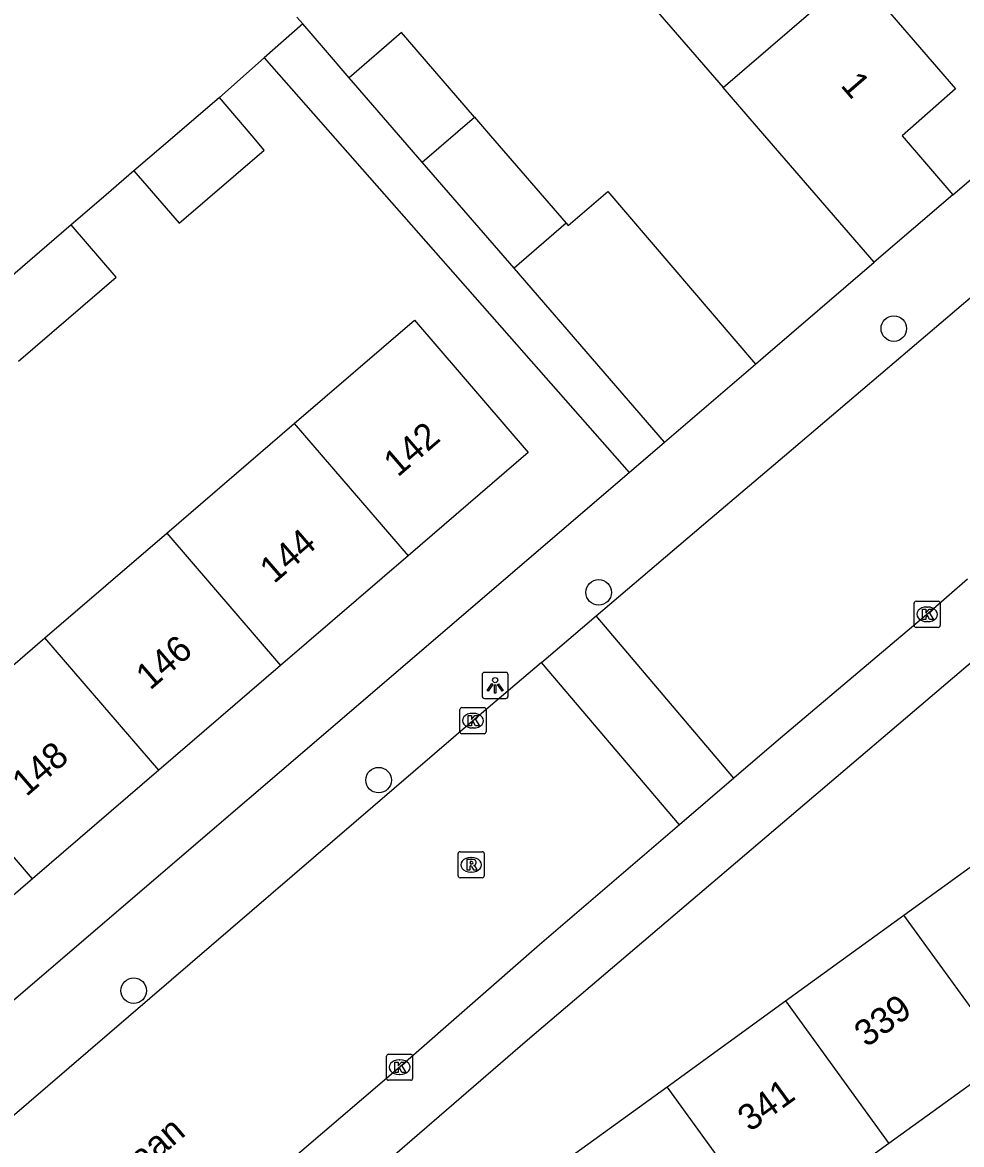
# Model space of a CAD drawing. Extents: x 159040 to 160094, y 381214 to 382518.
# Drawn here: x 159252.34 to 159288.31, y 381461.36 to 381504.34 of the extents above; entities that cross this region are included whole.
import ezdxf

# ---------------------------------------------------------------- set-up
doc = ezdxf.new("R2010")
doc.units = 0
for name, color, linetype in [('IMGEO_Boom', 7, 'Continuous'), ('IMGEO_Kolk', 7, 'Continuous'), ('IMGEO_Lichtpunt', 7, 'Continuous'), ('IMGEO_Muur', 7, 'Continuous'), ('IMGEO_Openbare_ruimte_label', 7, 'Continuous'), ('IMGEO_Pand', 7, 'Continuous'), ('IMGEO_Pand_nummerreeks', 7, 'Continuous'), ('IMGEO_Rijbaan_lokaal_gesloten', 7, 'Continuous'), ('IMGEO_Rijbaan_lokaal_open', 7, 'Continuous'), ('IMGEO_Rioolput', 7, 'Continuous'), ('IMGEO_Voetpad_open', 7, 'Continuous')]:
    doc.layers.add(name, color=color, linetype=linetype)

msp = doc.modelspace()

# ---------------------------------------------------------------- linework, layer by layer
at = {"layer": 'IMGEO_Boom'}
for centre in [(159285.711, 381492.617), (159274.406, 381482.511), (159265.976, 381475.32), (159256.598, 381467.254)]:
    msp.add_circle(centre, 0.489, dxfattribs=at)
at = {"layer": 'IMGEO_Kolk'}
for p, q in [((159286.487, 381481.245), (159286.487, 381482.097)), ((159286.562, 381482.171), (159287.414, 381482.171)), ((159287.488, 381482.097), (159287.488, 381481.245)), ((159286.975, 381481.951), (159287, 381481.951)), ((159287.414, 381481.171), (159286.562, 381481.171)), ((159286.998, 381481.391), (159286.973, 381481.391)), ((159269.092, 381477.172), (159269.092, 381478.024)), ((159269.167, 381478.098), (159270.019, 381478.098)), ((159269.58, 381477.878), (159269.605, 381477.878)), ((159270.093, 381478.024), (159270.093, 381477.172)), ((159269.603, 381477.318), (159269.578, 381477.318)), ((159270.019, 381477.098), (159269.167, 381477.098)), ((159266.355, 381464.821), (159267.207, 381464.821)), ((159266.28, 381463.895), (159266.28, 381464.747)), ((159266.768, 381464.601), (159266.793, 381464.601)), ((159267.281, 381464.747), (159267.281, 381463.895)), ((159266.791, 381464.041), (159266.766, 381464.041)), ((159267.207, 381463.821), (159266.355, 381463.821))]:
    msp.add_line(p, q, dxfattribs=at)
for points in [[(159286.487, 381481.245), (159286.487, 381482.097)], [(159286.562, 381482.171), (159287.414, 381482.171)], [(159287.488, 381482.097), (159287.488, 381481.245)], [(159286.808, 381481.871), (159286.931, 381481.871), (159286.931, 381481.72), (159287.061, 381481.871), (159287.225, 381481.871), (159287.079, 381481.72), (159287.232, 381481.471), (159287.08, 381481.471), (159286.995, 381481.635), (159286.931, 381481.568), (159286.931, 381481.471), (159286.808, 381481.471), (159286.808, 381481.871)], [(159287.414, 381481.171), (159286.562, 381481.171)], [(159269.092, 381477.172), (159269.092, 381478.024)], [(159269.167, 381478.098), (159270.019, 381478.098)], [(159269.413, 381477.798), (159269.536, 381477.798), (159269.536, 381477.647), (159269.666, 381477.798), (159269.83, 381477.798), (159269.684, 381477.647), (159269.837, 381477.398), (159269.685, 381477.398), (159269.6, 381477.562), (159269.536, 381477.495), (159269.536, 381477.398), (159269.413, 381477.398), (159269.413, 381477.798)], [(159270.093, 381478.024), (159270.093, 381477.172)], [(159270.019, 381477.098), (159269.167, 381477.098)], [(159266.355, 381464.821), (159267.207, 381464.821)], [(159266.28, 381463.895), (159266.28, 381464.747)], [(159266.601, 381464.521), (159266.724, 381464.521), (159266.724, 381464.37), (159266.854, 381464.521), (159267.018, 381464.521), (159266.872, 381464.37), (159267.025, 381464.121), (159266.873, 381464.121), (159266.788, 381464.285), (159266.724, 381464.218), (159266.724, 381464.121), (159266.601, 381464.121), (159266.601, 381464.521)], [(159267.281, 381464.747), (159267.281, 381463.895)], [(159267.207, 381463.821), (159266.355, 381463.821)]]:
    msp.add_lwpolyline(points, dxfattribs=at)
for centre, start, end in [((159286.564, 381482.095), 91.552, 178.448), ((159286.564, 381482.095), 91.552, 178.448), ((159287.412, 381482.095), 1.552, 88.448), ((159287.412, 381482.095), 1.552, 88.448), ((159286.564, 381481.247), 181.552, 268.448), ((159286.564, 381481.247), 181.552, 268.448), ((159287.412, 381481.247), 271.552, 358.448), ((159287.412, 381481.247), 271.552, 358.448), ((159269.169, 381478.022), 91.552, 178.448), ((159269.169, 381478.022), 91.552, 178.448), ((159270.017, 381478.022), 1.552, 88.448), ((159270.017, 381478.022), 1.552, 88.448), ((159269.169, 381477.174), 181.552, 268.448), ((159269.169, 381477.174), 181.552, 268.448), ((159270.017, 381477.174), 271.552, 358.448), ((159270.017, 381477.174), 271.552, 358.448), ((159266.357, 381464.745), 91.552, 178.448), ((159266.357, 381464.745), 91.552, 178.448), ((159267.205, 381464.745), 1.552, 88.448), ((159267.205, 381464.745), 1.552, 88.448), ((159266.357, 381463.897), 181.552, 268.448), ((159266.357, 381463.897), 181.552, 268.448), ((159267.205, 381463.897), 271.552, 358.448), ((159267.205, 381463.897), 271.552, 358.448)]:
    msp.add_arc(centre, 0.0765, start, end, dxfattribs=at)
for centre, major_axis, ratio, start_param, end_param in [((159286.974, 381481.671), (-0.387, 0.002), 0.722429, 4.712389, 7.853982), ((159286.999, 381481.671), (-0.39, 0.002), 0.717154, 1.570796, 4.712389), ((159269.579, 381477.598), (-0.387, 0.002), 0.722429, 4.712389, 7.853982), ((159269.604, 381477.598), (-0.39, 0.002), 0.717154, 1.570796, 4.712389), ((159266.767, 381464.321), (-0.387, 0.002), 0.722429, 4.712389, 7.853982), ((159266.792, 381464.321), (-0.39, 0.002), 0.717154, 1.570796, 4.712389)]:
    msp.add_ellipse(centre, major_axis=major_axis, ratio=ratio, start_param=start_param, end_param=end_param, dxfattribs=at)
at = {"layer": 'IMGEO_Lichtpunt'}
for p, q in [((159270.845, 381479.446), (159270.037, 381479.446)), ((159270.845, 381479.446), (159270.037, 381479.446)), ((159269.943, 381479.351), (159269.943, 381478.544)), ((159269.943, 381479.351), (159269.943, 381478.544)), ((159270.939, 381478.544), (159270.939, 381479.351)), ((159270.939, 381478.544), (159270.939, 381479.351)), ((159270.037, 381478.45), (159270.845, 381478.45)), ((159270.037, 381478.45), (159270.845, 381478.45))]:
    msp.add_line(p, q, dxfattribs=at)
for points in [[(159270.317, 381479.015), (159270.356, 381478.987), (159270.168, 381478.725), (159270.13, 381478.752), (159270.317, 381479.015)], [(159270.529, 381478.987), (159270.567, 381479.014), (159270.754, 381478.752), (159270.715, 381478.724), (159270.529, 381478.987)], [(159270.419, 381478.967), (159270.466, 381478.967), (159270.466, 381478.645), (159270.419, 381478.645), (159270.419, 381478.967)]]:
    msp.add_lwpolyline(points, dxfattribs=at)
msp.add_circle((159270.442, 381479.149), 0.0994, dxfattribs=at)
for centre, start, end in [((159270.037, 381479.351), 90, 180), ((159270.037, 381479.351), 90, 180), ((159270.845, 381479.351), 0, 90), ((159270.845, 381479.351), 0, 90), ((159270.037, 381478.544), 180, 270), ((159270.037, 381478.544), 180, 270), ((159270.845, 381478.544), 270, 0), ((159270.845, 381478.544), 270, 360)]:
    msp.add_arc(centre, 0.0946, start, end, dxfattribs=at)
at = {"layer": 'IMGEO_Muur'}
msp.add_lwpolyline([(159280.711, 381491.513), (159284.962, 381495.157)], dxfattribs=at)
at = {"layer": 'IMGEO_Pand'}
for points in [[(159279.176, 381501.846), (159284.252, 381506.23)], [(159284.252, 381506.23), (159288.078, 381501.8), (159286.026, 381500), (159287.977, 381497.741)], [(159275.659, 381505.911), (159279.176, 381501.846)], [(159269.647, 381500.719), (159266.857, 381503.954), (159264.854, 381502.225)], [(159267.648, 381498.993), (159264.854, 381502.225)], [(159284.962, 381495.157), (159280.773, 381500), (159279.176, 381501.846)], [(159259.879, 381501.463), (159258.176, 381500), (159256.608, 381498.653)], [(159256.608, 381498.653), (159258.333, 381496.649), (159261.594, 381499.455), (159261.129, 381500), (159259.879, 381501.463)], [(159267.648, 381498.993), (159269.647, 381500.719)], [(159269.647, 381500.719), (159270.268, 381500), (159273.159, 381496.649)], [(159271.165, 381494.927), (159267.648, 381498.993)], [(159273.159, 381496.649), (159273.233, 381496.563), (159274.751, 381497.863), (159280.412, 381491.257)], [(159287.977, 381497.741), (159284.962, 381495.157)], [(159273.159, 381496.649), (159271.165, 381494.927)], [(159254.2, 381496.585), (159250.458, 381493.371)], [(159252.188, 381491.363), (159255.927, 381494.58), (159254.2, 381496.585)], [(159276.923, 381488.267), (159271.165, 381494.927)], [(159262.748, 381488.98), (159267.348, 381492.937), (159271.706, 381487.872), (159267.108, 381483.916)], [(159276.923, 381488.267), (159280.412, 381491.257)], [(159257.861, 381484.775), (159262.748, 381488.98)], [(159262.748, 381488.98), (159267.108, 381483.916)], [(159253.199, 381480.765), (159257.861, 381484.775)], [(159257.861, 381484.775), (159262.221, 381479.712)], [(159267.108, 381483.916), (159262.221, 381479.712)], [(159248.361, 381476.603), (159253.199, 381480.765)], [(159257.559, 381475.702), (159253.199, 381480.765)], [(159262.221, 381479.712), (159257.559, 381475.702)], [(159252.721, 381471.54), (159248.361, 381476.603)], [(159257.559, 381475.702), (159252.721, 381471.54)], [(159286.099, 381470.148), (159290.579, 381473.395)], [(159252.721, 381471.54), (159248.022, 381467.498)], [(159281.563, 381466.86), (159286.099, 381470.148)], [(159290.061, 381464.682), (159286.099, 381470.148)], [(159277.031, 381463.576), (159281.563, 381466.86)], [(159281.563, 381466.86), (159285.524, 381461.395)], [(159290.061, 381464.682), (159285.524, 381461.395)], [(159272.018, 381459.943), (159277.031, 381463.576)], [(159280.992, 381458.111), (159277.031, 381463.576)], [(159285.524, 381461.395), (159280.992, 381458.111)]]:
    msp.add_lwpolyline(points, dxfattribs=at)
at = {"layer": 'IMGEO_Rijbaan_lokaal_gesloten'}
for points in [[(159274.306, 381481.608), (159278.677, 381485.329), (159281.518, 381487.748), (159295.931, 381500), (159297.968, 381501.732), (159302.526, 381505.654), (159305.767, 381508.444), (159319.433, 381520.175), (159327.779, 381527.216)], [(159288.533, 381483.013), (159287.127, 381481.79), (159281.201, 381476.782), (159279.589, 381475.401)], [(159272.211, 381479.825), (159269.659, 381477.653), (159250.208, 381460.939), (159245.889, 381457.245), (159243.638, 381455.319), (159241.329, 381453.344), (159235.381, 381448.161), (159233.403, 381442.507)], [(159277.501, 381473.611), (159272.134, 381469.012), (159266.909, 381464.432), (159256.003, 381455.11), (159249.106, 381449.157), (159247.332, 381447.733), (159245.979, 381446.609)]]:
    msp.add_lwpolyline(points, dxfattribs=at)
at = {"layer": 'IMGEO_Rijbaan_lokaal_open'}
for points in [[(159272.211, 381479.825), (159274.306, 381481.608)], [(159279.589, 381475.401), (159274.306, 381481.608)], [(159277.501, 381473.611), (159272.211, 381479.825)], [(159279.589, 381475.401), (159277.501, 381473.611)]]:
    msp.add_lwpolyline(points, dxfattribs=at)
at = {"layer": 'IMGEO_Rioolput'}
for p, q in [((159269.096, 381472.578), (159269.948, 381472.578)), ((159269.021, 381471.652), (159269.021, 381472.504)), ((159269.509, 381472.358), (159269.534, 381472.358)), ((159270.022, 381472.504), (159270.022, 381471.652)), ((159269.532, 381471.798), (159269.507, 381471.798)), ((159269.948, 381471.578), (159269.096, 381471.578))]:
    msp.add_line(p, q, dxfattribs=at)
for points in [[(159269.096, 381472.578), (159269.948, 381472.578)], [(159269.021, 381471.652), (159269.021, 381472.504)], [(159269.61, 381472.276), (159269.358, 381472.278), (159269.358, 381471.878)], [(159269.536, 381472.197), (159269.482, 381472.197), (159269.482, 381472.116)], [(159269.482, 381472.116), (159269.534, 381472.116)], [(159270.022, 381472.504), (159270.022, 381471.652)], [(159269.358, 381471.878), (159269.482, 381471.878), (159269.482, 381472.04), (159269.493, 381472.04)], [(159269.54, 381472.011), (159269.611, 381471.878), (159269.751, 381471.878), (159269.686, 381472.004)], [(159269.948, 381471.578), (159269.096, 381471.578)]]:
    msp.add_lwpolyline(points, dxfattribs=at)
for centre, radius, start, end in [((159269.098, 381472.502), 0.0765, 91.552, 178.448), ((159269.098, 381472.502), 0.0765, 91.552, 178.448), ((159269.946, 381472.502), 0.0765, 1.552, 88.448), ((159269.946, 381472.502), 0.0765, 1.552, 88.448), ((159269.518, 381472.305), 0.19, 274.7715, 282.9687), ((159269.542, 381472.101), 0.0964, 77.0061, 93.1865), ((159269.556, 381472.158), 0.0378, 276.6634, 79.6772), ((159269.609, 381472.166), 0.109, 350.3612, 89.416), ((159269.607, 381472.166), 0.112, 277.5842, 350.9817), ((159269.492, 381471.987), 0.0533, 26.0293, 88.6989), ((159269.591, 381471.951), 0.108, 29.5134, 73.7905), ((159269.098, 381471.654), 0.0765, 181.552, 268.448), ((159269.098, 381471.654), 0.0765, 181.552, 268.448), ((159269.946, 381471.654), 0.0765, 271.552, 358.448), ((159269.946, 381471.654), 0.0765, 271.552, 358.448)]:
    msp.add_arc(centre, radius, start, end, dxfattribs=at)
for centre, major_axis, ratio, start_param, end_param in [((159269.508, 381472.078), (-0.387, 0.002), 0.722429, 4.712389, 7.853982), ((159269.533, 381472.078), (-0.39, 0.002), 0.717154, 1.570796, 4.712389)]:
    msp.add_ellipse(centre, major_axis=major_axis, ratio=ratio, start_param=start_param, end_param=end_param, dxfattribs=at)
at = {"layer": 'IMGEO_Voetpad_open'}
for points in [[(159262.847, 381504.547), (159263.069, 381504.29)], [(159263.069, 381504.29), (159261.594, 381502.983)], [(159264.854, 381502.225), (159263.868, 381503.366), (159263.069, 381504.29)], [(159261.594, 381502.983), (159259.879, 381501.463)], [(159261.594, 381502.983), (159275.572, 381487.109)], [(159287.977, 381497.741), (159290.612, 381500), (159291.128, 381500.26)], [(159256.608, 381498.653), (159255.35, 381497.573), (159254.2, 381496.585)], [(159280.412, 381491.257), (159280.711, 381491.513), (159284.962, 381495.157)], [(159275.572, 381487.109), (159276.923, 381488.267)], [(159246.362, 381462.072), (159275.572, 381487.109)], [(159261.335, 381456.439), (159271.679, 381465.369), (159291.22, 381481.993)]]:
    msp.add_lwpolyline(points, dxfattribs=at)

# ---------------------------------------------------------------- texts
at = {"layer": 'IMGEO_Openbare_ruimte_label'}
msp.add_text('Schubertlaan', height=1, rotation=40.5392, dxfattribs=at).set_placement((159252.65, 381456.625))
at = {"layer": 'IMGEO_Pand_nummerreeks'}
for s, rotation, p in [('1', 310.8163, (159283.641, 381501.919)), ('142', 40.7042, (159266.712, 381486.901)), ('144', 40.7042, (159261.969, 381482.82)), ('146', 40.7042, (159257.224, 381478.738)), ('148', 40.7042, (159252.482, 381474.66)), ('339', 35.9307, (159284.667, 381465.06)), ('341', 35.9307, (159280.2, 381461.823))]:
    msp.add_text(s, height=1, rotation=rotation, dxfattribs=at).set_placement(p)

doc.saveas('drawing.dxf')
